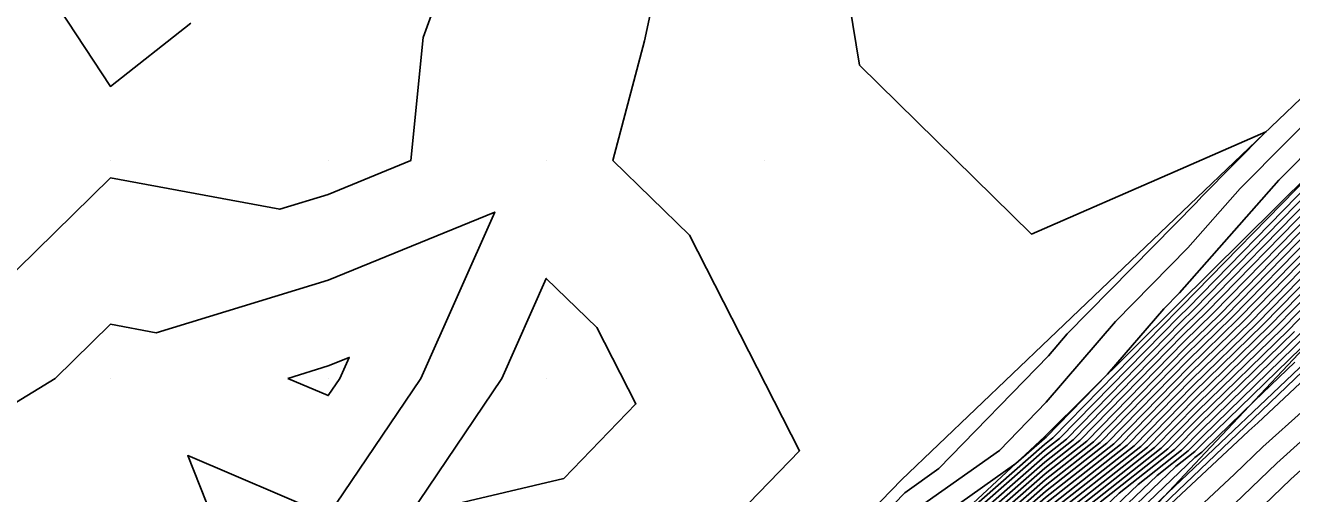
# Model space of a CAD drawing. Extents: x 2188792 to 2191981, y 386090 to 389710.
# Drawn here: x 2191076.3 to 2191134.4, y 388905 to 388926.5 of the extents above; entities that cross this region are included whole.
import ezdxf

# ---------------------------------------------------------------- set-up
doc = ezdxf.new("R2010")
doc.units = 0
for name, color, linetype in [('DTM Contours Major', 7, 'Continuous'), ('DTM Contours Minor', 7, 'Continuous'), ('Exist DTM QL2 LIDAR Elevation Point', 7, 'Continuous'), ('PH Exist DTM Breakline', 7, 'Continuous')]:
    doc.layers.add(name, color=color, linetype=linetype)

msp = doc.modelspace()

# ---------------------------------------------------------------- linework, layer by layer
at = {"layer": 'DTM Contours Major'}
for points in [[(2191135.29, 388919.278), (2191129.673, 388913.531), (2191129.274, 388913.142), (2191123.779, 388907.526), (2191123.091, 388906.983), (2191117.854, 388902.39), (2191117.317, 388901.838), (2191111.718, 388897.004), (2191111.713, 388896.994), (2191111.703, 388896.983), (2191111.69, 388896.976), (2191103.395, 388887.906), (2191103.254, 388887.79), (2191096.687, 388881.616), (2191096.601, 388881.534), (2191089.991, 388875.321), (2191089.971, 388875.271), (2191089.93, 388875.231), (2191089.889, 388875.19), (2191083.241, 388868.952), (2191083.206, 388868.919), (2191076.538, 388862.663), (2191076.522, 388862.647), (2191070.575, 388857.068)], [(2191135.345, 388917.54), (2191131.112, 388913.209), (2191129.553, 388911.689), (2191125.332, 388907.376), (2191123.116, 388905.628), (2191119.874, 388902.783), (2191116.998, 388899.831), (2191113.65, 388896.94), (2191113.133, 388895.779), (2191111.985, 388894.542), (2191110.467, 388893.818), (2191105.217, 388888.078), (2191103.232, 388886.445), (2191098.579, 388882.07), (2191097.077, 388880.64), (2191092.279, 388876.13), (2191091.824, 388874.971), (2191090.876, 388874.046), (2191089.915, 388873.108), (2191084.496, 388868.024), (2191083.295, 388866.866), (2191077.89, 388861.795)], [(2191135.401, 388915.802), (2191132.551, 388912.887), (2191129.832, 388910.236), (2191126.885, 388907.225), (2191123.142, 388904.272), (2191121.893, 388903.177), (2191116.68, 388897.823), (2191115.582, 388896.876), (2191114.552, 388894.565), (2191112.266, 388892.102), (2191109.244, 388890.66), (2191107.04, 388888.25), (2191103.21, 388885.099), (2191100.47, 388882.523), (2191097.554, 388879.747), (2191094.567, 388876.939), (2191093.676, 388874.671), (2191091.821, 388872.861), (2191089.94, 388871.026), (2191085.752, 388867.096), (2191083.384, 388864.812), (2191079.242, 388860.927)], [(2191135.456, 388914.065), (2191133.99, 388912.565), (2191130.11, 388908.783), (2191128.438, 388907.074), (2191124.779, 388904.188)], [(2191135.43, 388912.243), (2191130.389, 388907.33), (2191129.991, 388906.923), (2191129.119, 388906.236), (2191124.772, 388902.081), (2191121.338, 388898.922), (2191118.913, 388896.421), (2191118.476, 388895.455), (2191116.411, 388891.638), (2191115.335, 388890.455), (2191113.747, 388888.365), (2191111.942, 388887.475), (2191107.996, 388884.473), (2191104.537, 388882.362), (2191100.324, 388878.752), (2191098.682, 388877.382), (2191097.381, 388874.071), (2191093.711, 388870.491), (2191089.992, 388866.862), (2191088.263, 388865.24), (2191083.561, 388860.706)], [(2191088.35, 388910.286), (2191090.211, 388910.854), (2191091.172, 388911.247), (2191090.746, 388910.286), (2191090.211, 388909.493), (2191088.35, 388910.286)], [(2191137.159, 388909.475), (2191133.749, 388906.397), (2191131.427, 388904.154), (2191127.271, 388900.266), (2191125.085, 388898.158), (2191121.024, 388895.508), (2191118.317, 388890.691), (2191117.373, 388889.771), (2191114.842, 388886.797), (2191114.578, 388886.538), (2191113.832, 388886.072), (2191107.711, 388881.416), (2191106.926, 388880.937), (2191105.97, 388880.117), (2191099.655, 388874.846), (2191099.233, 388873.772), (2191094.657, 388869.307), (2191090.018, 388864.78), (2191089.519, 388864.312), (2191083.65, 388858.652)]]:
    msp.add_lwpolyline(points, dxfattribs=at)
at = {"layer": 'DTM Contours Minor'}
for points in [[(2191045.758, 388894.733), (2191048.307, 388900.285), (2191050.207, 388904.33), (2191056.202, 388906.28), (2191060.208, 388908.293), (2191069.436, 388909.513), (2191070.209, 388909.915), (2191070.816, 388910.286), (2191080.21, 388919.488), (2191087.979, 388918.055), (2191090.211, 388918.736), (2191093.997, 388920.287), (2191094.557, 388925.942), (2191096.143, 388930.288)], [(2191070.209, 388905.726), (2191077.673, 388910.286), (2191080.21, 388912.771), (2191082.308, 388912.384), (2191090.211, 388914.795), (2191097.849, 388917.924), (2191094.461, 388910.286), (2191090.211, 388903.989), (2191083.758, 388906.738), (2191086.323, 388900.285), (2191086.936, 388897.01), (2191094.777, 388889.17), (2191097.075, 388896.033), (2191102.498, 388897.315), (2191107.171, 388902.139), (2191111.844, 388906.964), (2191106.793, 388916.867), (2191103.268, 388920.287), (2191104.717, 388925.783), (2191105.692, 388930.288)], [(2191113.668, 388930.288), (2191114.597, 388924.672), (2191122.49, 388916.909), (2191129.087, 388919.787), (2191133.25, 388921.603), (2191130.303, 388918.637), (2191130.051, 388918.351), (2191124.125, 388912.325), (2191123.267, 388911.323), (2191118.24, 388906.146), (2191116.673, 388905.034), (2191111.296, 388899.482), (2191110.202, 388898.614), (2191104.542, 388892.77), (2191103.393, 388891.487), (2191096.817, 388885.399), (2191096.404, 388885.014), (2191092.03, 388880.967), (2191088.498, 388879.499), (2191081.755, 388876.695), (2191074.256, 388884.33)], [(2191083.904, 388926.594), (2191080.21, 388923.692), (2191075.885, 388930.288)], [(2191136.366, 388923.336), (2191132.071, 388919.011), (2191129.668, 388916.286), (2191126.342, 388912.903), (2191123.16, 388909.187), (2191121.012, 388906.975), (2191116.925, 388904.074), (2191113.434, 388900.47), (2191110.581, 388898.207), (2191106.352, 388893.84), (2191103.355, 388890.494), (2191098.596, 388886.088), (2191096.449, 388884.087), (2191091.103, 388879.141), (2191089.492, 388877.64), (2191083.441, 388872.046), (2191082.468, 388871.139), (2191075.558, 388864.756)], [(2191135.765, 388921.325), (2191133.839, 388919.386), (2191129.285, 388914.22), (2191128.558, 388913.481), (2191125.981, 388910.472), (2191123.158, 388907.587), (2191123.081, 388907.526), (2191121.772, 388906.377), (2191117.176, 388903.115), (2191115.571, 388901.458), (2191110.96, 388897.8), (2191108.161, 388894.911), (2191103.317, 388889.5), (2191100.376, 388886.777), (2191096.495, 388883.161), (2191093.131, 388880.049), (2191089.634, 388876.791), (2191085.765, 388873.213), (2191082.726, 388870.382), (2191078.238, 388866.237), (2191075.754, 388863.923), (2191070.496, 388859.071)], [(2191135.279, 388919.625), (2191129.385, 388913.596), (2191129.218, 388913.433), (2191123.469, 388907.557), (2191123.086, 388907.254), (2191117.45, 388902.311), (2191117.381, 388902.239), (2191116.622, 388901.584), (2191111.339, 388897.393), (2191109.971, 388895.981), (2191103.279, 388888.507), (2191102.155, 388887.467), (2191096.54, 388882.234), (2191095.159, 388880.956), (2191089.777, 388875.942), (2191088.088, 388874.38), (2191082.984, 388869.625), (2191080.918, 388867.717), (2191076.151, 388863.277), (2191073.616, 388860.938)], [(2191135.301, 388918.93), (2191129.961, 388913.467), (2191129.33, 388912.852), (2191124.09, 388907.496), (2191123.096, 388906.712), (2191118.258, 388902.468), (2191117.253, 388901.437), (2191112.104, 388896.991), (2191111.997, 388896.751), (2191111.76, 388896.495), (2191111.445, 388896.345), (2191103.759, 388887.94), (2191103.25, 388887.521), (2191097.065, 388881.707), (2191096.696, 388881.355), (2191090.449, 388875.482), (2191090.342, 388875.211), (2191090.119, 388874.994), (2191089.894, 388874.774), (2191083.492, 388868.767), (2191083.224, 388868.508), (2191076.809, 388862.49), (2191076.553, 388862.242), (2191070.124, 388856.211)], [(2191135.312, 388918.583), (2191130.249, 388913.403), (2191129.385, 388912.561), (2191124.401, 388907.466), (2191123.101, 388906.441), (2191118.662, 388902.547), (2191117.189, 388901.035), (2191112.491, 388896.978), (2191112.281, 388896.508), (2191111.816, 388896.006), (2191111.201, 388895.713), (2191104.124, 388887.975), (2191103.245, 388887.252), (2191097.443, 388881.798), (2191096.791, 388881.177), (2191090.906, 388875.644), (2191090.712, 388875.151), (2191090.308, 388874.757), (2191089.899, 388874.357), (2191083.743, 388868.581), (2191083.242, 388868.098), (2191077.079, 388862.316), (2191076.584, 388861.838)], [(2191135.323, 388918.235), (2191130.537, 388913.338), (2191129.441, 388912.271), (2191124.711, 388907.436), (2191123.106, 388906.17), (2191119.066, 388902.626), (2191117.126, 388900.634), (2191112.877, 388896.965), (2191112.565, 388896.265), (2191111.872, 388895.518), (2191110.956, 388895.081), (2191104.488, 388888.009), (2191103.241, 388886.983), (2191097.822, 388881.888), (2191096.887, 388880.998), (2191091.364, 388875.806), (2191091.083, 388875.091), (2191090.497, 388874.52), (2191089.904, 388873.941), (2191083.994, 388868.395), (2191083.259, 388867.687), (2191077.35, 388862.142)], [(2191135.334, 388917.888), (2191130.824, 388913.274), (2191129.497, 388911.98), (2191125.022, 388907.406), (2191123.111, 388905.899), (2191119.47, 388902.704), (2191117.062, 388900.232), (2191113.264, 388896.952), (2191112.849, 388896.022), (2191111.928, 388895.03), (2191110.711, 388894.45), (2191104.853, 388888.044), (2191103.237, 388886.714), (2191098.2, 388881.979), (2191096.982, 388880.819), (2191091.821, 388875.968), (2191091.453, 388875.031), (2191090.687, 388874.283), (2191089.909, 388873.525), (2191084.245, 388868.21), (2191083.277, 388867.276), (2191077.62, 388861.969)], [(2191135.356, 388917.193), (2191131.4, 388913.145), (2191129.608, 388911.399), (2191125.643, 388907.345), (2191123.121, 388905.356), (2191120.277, 388902.862), (2191116.935, 388899.429), (2191114.036, 388896.927), (2191113.417, 388895.536), (2191112.041, 388894.054), (2191110.222, 388893.186), (2191105.582, 388888.112), (2191103.228, 388886.175), (2191098.957, 388882.16), (2191097.173, 388880.462), (2191092.737, 388876.292), (2191092.194, 388874.911), (2191091.065, 388873.809), (2191089.92, 388872.692), (2191084.747, 388867.839), (2191083.313, 388866.455), (2191078.161, 388861.622)], [(2191135.367, 388916.845), (2191131.688, 388913.081), (2191129.664, 388911.108), (2191125.953, 388907.315), (2191123.126, 388905.085), (2191120.681, 388902.941), (2191116.871, 388899.028), (2191114.423, 388896.914), (2191113.701, 388895.293), (2191112.097, 388893.566), (2191109.978, 388892.555), (2191105.946, 388888.147), (2191103.223, 388885.906), (2191099.335, 388882.251), (2191097.268, 388880.283), (2191093.194, 388876.453), (2191092.564, 388874.851), (2191091.254, 388873.572), (2191089.925, 388872.275), (2191084.999, 388867.653), (2191083.33, 388866.044), (2191078.431, 388861.448)], [(2191135.379, 388916.497), (2191131.976, 388913.016), (2191129.72, 388910.818), (2191126.264, 388907.285), (2191123.131, 388904.814), (2191121.085, 388903.019), (2191116.807, 388898.626), (2191114.809, 388896.901), (2191113.984, 388895.05), (2191112.154, 388893.078), (2191109.733, 388891.923), (2191106.311, 388888.181), (2191103.219, 388885.637), (2191099.714, 388882.342), (2191097.363, 388880.104), (2191093.652, 388876.615), (2191092.935, 388874.791), (2191091.443, 388873.335), (2191089.93, 388871.859), (2191085.25, 388867.467), (2191083.348, 388865.634), (2191078.702, 388861.274)], [(2191135.39, 388916.15), (2191132.264, 388912.952), (2191129.776, 388910.527), (2191126.574, 388907.255), (2191123.137, 388904.543), (2191121.489, 388903.098), (2191116.743, 388898.225), (2191115.196, 388896.888), (2191114.268, 388894.807), (2191112.21, 388892.59), (2191109.488, 388891.292), (2191106.675, 388888.216), (2191103.215, 388885.368), (2191100.092, 388882.433), (2191097.459, 388879.925), (2191094.11, 388876.777), (2191093.305, 388874.731), (2191091.632, 388873.098), (2191089.935, 388871.443), (2191085.501, 388867.282), (2191083.366, 388865.223), (2191078.972, 388861.101)], [(2191135.412, 388915.455), (2191132.839, 388912.823), (2191129.887, 388909.946), (2191127.196, 388907.195), (2191123.147, 388904.001), (2191122.297, 388903.255), (2191116.616, 388897.422), (2191115.968, 388896.863), (2191114.836, 388894.322), (2191112.323, 388891.614), (2191108.999, 388890.028), (2191107.404, 388888.284), (2191103.206, 388884.83), (2191100.849, 388882.614), (2191097.649, 388879.568), (2191095.025, 388877.101), (2191094.046, 388874.611), (2191092.01, 388872.624), (2191089.946, 388870.61), (2191086.003, 388866.911), (2191083.401, 388864.402), (2191079.513, 388860.754)], [(2191135.423, 388915.107), (2191133.127, 388912.758), (2191129.943, 388909.655), (2191127.506, 388907.165), (2191123.152, 388903.73), (2191122.701, 388903.334), (2191116.552, 388897.02), (2191116.355, 388896.85), (2191115.12, 388894.079), (2191112.379, 388891.126), (2191108.754, 388889.397), (2191107.769, 388888.319), (2191103.201, 388884.561), (2191101.227, 388882.705), (2191097.745, 388879.389), (2191095.483, 388877.263), (2191094.417, 388874.551), (2191092.199, 388872.387), (2191089.951, 388870.193), (2191086.254, 388866.725), (2191083.419, 388863.991), (2191079.783, 388860.58)], [(2191098.176, 388910.286), (2191100.212, 388914.876), (2191102.542, 388912.616), (2191104.33, 388909.11), (2191102.676, 388907.402), (2191101.021, 388905.694), (2191093.948, 388904.023), (2191098.176, 388910.286)], [(2191135.434, 388914.76), (2191133.415, 388912.694), (2191129.999, 388909.365), (2191127.817, 388907.134), (2191123.157, 388903.459)], [(2191135.445, 388914.412), (2191133.703, 388912.63), (2191130.055, 388909.074), (2191128.127, 388907.104), (2191123.911, 388903.779)], [(2191138.172, 388913.991), (2191133.254, 388909.321), (2191131.157, 388907.329), (2191128.741, 388905.035), (2191125.242, 388901.691), (2191120.808, 388897.612), (2191119.545, 388896.309), (2191119.317, 388895.806), (2191116.732, 388891.027), (2191116.158, 388890.396), (2191114.119, 388887.713), (2191113.065, 388887.194), (2191107.882, 388883.25), (2191105.493, 388881.792), (2191102.582, 388879.298), (2191099.071, 388876.367), (2191098.121, 388873.952), (2191094.089, 388870.017), (2191090.002, 388866.029), (2191088.765, 388864.869), (2191083.596, 388859.884)], [(2191139.415, 388914.366), (2191132.876, 388908.25), (2191132.465, 388907.88), (2191132.186, 388907.61), (2191125.581, 388901.43), (2191125.41, 388901.265), (2191124.782, 388900.855), (2191120.543, 388896.957), (2191119.861, 388896.253), (2191119.738, 388895.981), (2191116.893, 388890.721), (2191116.57, 388890.366), (2191114.306, 388887.387), (2191113.627, 388887.053), (2191107.825, 388882.639), (2191105.971, 388881.507), (2191103.711, 388879.571), (2191099.266, 388875.86), (2191098.492, 388873.892), (2191094.278, 388869.78), (2191090.007, 388865.613), (2191089.017, 388864.683), (2191083.614, 388859.474)], [(2191135.467, 388913.717), (2191134.278, 388912.501), (2191130.166, 388908.493), (2191128.748, 388907.044), (2191125.647, 388904.598)], [(2191134.566, 388912.436), (2191130.222, 388908.202), (2191129.059, 388907.014), (2191126.515, 388905.007), (2191124.067, 388902.667), (2191122.133, 388900.888), (2191117.965, 388896.589), (2191117.214, 388894.929), (2191115.93, 388892.555), (2191114.101, 388890.544), (2191113.188, 388889.343), (2191110.258, 388887.898), (2191108.166, 388886.307), (2191103.409, 388883.404), (2191103.179, 388883.215), (2191103.119, 388883.158), (2191098.221, 388878.495), (2191097.771, 388878.072), (2191096.269, 388874.251), (2191093.144, 388871.202), (2191089.976, 388868.111), (2191087.51, 388865.797), (2191083.508, 388861.938)], [(2191134.854, 388912.372), (2191130.278, 388907.912), (2191129.37, 388906.984), (2191127.383, 388905.417), (2191124.302, 388902.472), (2191121.868, 388900.233), (2191118.281, 388896.533), (2191117.635, 388895.104), (2191116.09, 388892.249), (2191114.512, 388890.515), (2191113.374, 388889.017), (2191110.819, 388887.757), (2191108.109, 388885.696), (2191103.581, 388882.932), (2191099.424, 388879.371), (2191098.317, 388878.316), (2191098.228, 388878.234), (2191096.64, 388874.191), (2191093.333, 388870.965), (2191089.982, 388867.695), (2191087.761, 388865.611), (2191083.525, 388861.527)], [(2191135.142, 388912.307), (2191130.333, 388907.621), (2191129.68, 388906.953), (2191128.251, 388905.826), (2191124.537, 388902.277), (2191121.603, 388899.578), (2191118.597, 388896.477), (2191118.056, 388895.28), (2191116.251, 388891.944), (2191114.924, 388890.485), (2191113.56, 388888.691), (2191111.381, 388887.616), (2191108.052, 388885.084), (2191104.059, 388882.647), (2191099.194, 388878.479), (2191098.487, 388877.889), (2191097.01, 388874.131), (2191093.522, 388870.728), (2191089.987, 388867.279), (2191088.012, 388865.426), (2191083.543, 388861.116)], [(2191134.581, 388911.025), (2191132.718, 388909.256), (2191130.445, 388907.04), (2191130.301, 388906.893), (2191129.987, 388906.645), (2191125.007, 388901.886), (2191121.073, 388898.267), (2191119.229, 388896.365), (2191118.897, 388895.631), (2191116.572, 388891.332), (2191115.747, 388890.426), (2191113.933, 388888.039), (2191112.504, 388887.335), (2191107.939, 388883.861), (2191105.015, 388882.077), (2191101.453, 388879.025), (2191098.876, 388876.875), (2191097.751, 388874.012), (2191093.9, 388870.254), (2191089.997, 388866.446), (2191088.514, 388865.055), (2191083.579, 388860.295)], [(2191139.3, 388910.088), (2191134.391, 388905.656), (2191131.047, 388902.426), (2191128.116, 388899.684), (2191124.922, 388896.604), (2191121.982, 388894.686), (2191120.023, 388891.198), (2191117.757, 388888.991), (2191115.884, 388886.789), (2191114.242, 388885.182), (2191109.607, 388882.29), (2191107.655, 388880.804), (2191107.404, 388880.652), (2191107.099, 388880.39), (2191099.85, 388874.338), (2191099.603, 388873.712), (2191094.846, 388869.07), (2191090.023, 388864.364), (2191089.77, 388864.127), (2191083.667, 388858.242)], [(2191135.017, 388908.863), (2191133.107, 388907.139), (2191131.806, 388905.882), (2191126.426, 388900.848), (2191125.247, 388899.711), (2191120.906, 388896.879), (2191120.278, 388896.301), (2191120.177, 388896.197), (2191120.159, 388896.157), (2191117.053, 388890.416), (2191116.981, 388890.337), (2191114.492, 388887.061), (2191114.189, 388886.912), (2191107.768, 388882.027), (2191106.448, 388881.222), (2191104.841, 388879.844), (2191099.46, 388875.353), (2191098.862, 388873.832), (2191094.468, 388869.543), (2191090.012, 388865.197), (2191089.268, 388864.498), (2191083.632, 388859.063)]]:
    msp.add_lwpolyline(points, dxfattribs=at)
at = {"layer": 'Exist DTM QL2 LIDAR Elevation Point'}
for p, q in [((2191080.21, 388920.287), (2191080.21, 388920.287)), ((2191090.211, 388920.287), (2191090.211, 388920.287)), ((2191100.212, 388920.287), (2191100.212, 388920.287)), ((2191110.213, 388920.287), (2191110.213, 388920.287)), ((2191080.21, 388910.286), (2191080.21, 388910.286)), ((2191090.211, 388910.286), (2191090.211, 388910.286)), ((2191100.212, 388910.286), (2191100.212, 388910.286))]:
    msp.add_line(p, q, dxfattribs=at)
at = {"layer": 'PH Exist DTM Breakline'}
for points in [[(2191173.358, 388957.855), (2191166.514, 388950.868), (2191159.671, 388943.882), (2191153.572, 388937.834), (2191147.474, 388931.786), (2191141.375, 388925.738), (2191135.277, 388919.69), (2191129.178, 388913.642), (2191123.079, 388907.594), (2191117.39, 388902.299), (2191111.701, 388897.004), (2191103.256, 388887.893), (2191096.572, 388881.589), (2191089.888, 388875.284), (2191083.204, 388868.98), (2191076.519, 388862.675), (2191069.835, 388856.371)], [(2191174.497, 388953.981), (2191168.831, 388948.209), (2191163.165, 388942.437), (2191158.319, 388937.351), (2191153.473, 388932.264), (2191147.634, 388925.981), (2191141.795, 388919.699), (2191140.554, 388917.572), (2191135.515, 388912.224), (2191130.476, 388906.876), (2191125.438, 388901.528)], [(2191136.886, 388925.075), (2191130.096, 388918.593), (2191123.307, 388912.112), (2191116.517, 388905.63), (2191109.967, 388898.867), (2191103.416, 388892.104), (2191096.393, 388885.235), (2191089.37, 388878.365), (2191082.346, 388871.496), (2191075.323, 388864.626), (2191068.3, 388857.757)], [(2191139.142, 388914.637), (2191132.29, 388908.082), (2191125.438, 388901.528), (2191120.232, 388896.187), (2191117.099, 388890.328), (2191114.642, 388886.798), (2191107.628, 388880.518), (2191100.122, 388873.628), (2191095.075, 388868.782), (2191090.028, 388863.936)]]:
    msp.add_lwpolyline(points, dxfattribs=at)

doc.saveas('drawing.dxf')
